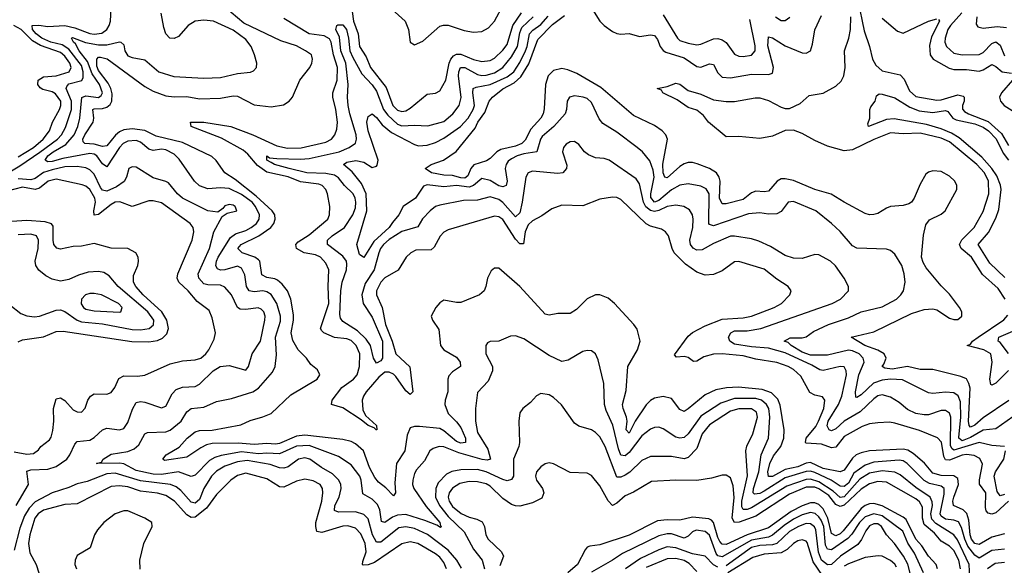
# Model space of a CAD drawing. Header units: inches. Extents: x 884549 to 1028252, y 526810 to 653624.
# Tile 739 of 1056: x 994796 to 999470, y 591106 to 593697. Entities that reach past the tile are written whole.
import ezdxf

# ---------------------------------------------------------------- set-up
doc = ezdxf.new("R2010")
doc.units = ezdxf.units.IN
doc.header["$MEASUREMENT"] = 0
doc.layers.add('A9599', color=7, linetype='Continuous')

msp = doc.modelspace()

# ---------------------------------------------------------------- linework, layer by layer
at = {"layer": 'A9599', "color": 5}
for points, elevation in [([(994707.7, 592950), (994797.6, 593002.4), (994892.5, 593067.5), (994975.6, 593130), (994994.8, 593150), (995014, 593186), (995042.1, 593270), (995042.1, 593310), (995017, 593370), (995020.3, 593379.7), (995030, 593393.2), (995090.8, 593409.2), (995097.3, 593422.7), (995097.7, 593450), (995090, 593479.5), (995030, 593556.9), (994998.5, 593578.5), (994943.9, 593590), (994902.3, 593610), (994875.1, 593630), (994857.2, 593650), (994855.8, 593670), (994888.1, 593671.9), (994930, 593665.6), (995010, 593669.8), (995058.2, 593658.2), (995130, 593631), (995150, 593628.3), (995186, 593634), (995209.4, 593650), (995221.5, 593670), (995227, 593690), (995230.8, 593750)], 2160), ([(999470, 591255.9), (999410, 591239), (999350, 591205.1), (999330, 591209.7), (999314.8, 591230), (999307.7, 591250), (999300.8, 591320.7), (999292.7, 591352.7), (999274, 591370), (999228.4, 591390), (999226.2, 591410), (999230.7, 591430), (999252.2, 591490), (999250, 591517.7), (999230.7, 591530.7), (999170, 591532.4), (999130, 591544.1), (999091.5, 591591.5), (999036.8, 591636.8), (999012.3, 591652.3), (998990, 591657.8), (998830, 591650.3), (998790, 591640.5), (998766.9, 591630), (998750, 591615.4), (998710, 591558.4), (998690, 591549.5), (998610, 591565.8), (998550, 591593.6), (998530, 591590.8), (998490, 591573.8), (998430, 591561.4), (998370, 591528.3), (998350, 591527.3), (998346.8, 591550), (998357.5, 591590), (998374.2, 591625.8), (998409.9, 591670), (998422.6, 591710), (998424.8, 591750), (998405.9, 591865.9), (998395, 591895), (998365.3, 591925.3), (998321.1, 591941.1), (998208.2, 591951.8), (998151.7, 591948.3), (998101.3, 591938.7), (998050, 591915.9), (997970, 591848.7), (997950, 591837), (997930, 591846.3), (997890, 591898.5), (997850, 591907.8), (997810, 591899.9), (997790, 591888.2), (997770, 591868.8), (997717.5, 591790), (997690, 591734.2), (997675.8, 591750), (997680.1, 591790), (997677.2, 591810), (997660.4, 591850), (997657.8, 591870), (997675.6, 591935.6), (997683.6, 592050), (997728.9, 592130), (997741.7, 592170), (997727.2, 592227.3), (997711.6, 592250), (997618.9, 592350), (997590, 592374.2), (997550, 592390.8), (997530, 592389.8), (997490, 592372.1), (997439.8, 592320.2), (997410, 592301.8), (997350, 592302.5), (997310, 592293.8), (997290, 592298.7), (997169.7, 592430), (997070, 592517.7), (997050, 592517.6), (997034.8, 592505.2), (997016.5, 592470), (997008.9, 592430), (997000.3, 592410), (996978.4, 592390), (996890, 592354.3), (996870, 592354), (996810, 592365.6), (996790, 592351.9), (996771.3, 592330), (996749.3, 592290), (996755.8, 592270), (996786.4, 592226.4), (996794.5, 592150), (996809.1, 592130), (996870, 592094.4), (996887.4, 592070), (996888.3, 592050), (996850, 592024.1), (996833.9, 592006.1), (996828.4, 591990), (996829.3, 591930), (996815.3, 591890), (996814.7, 591870), (996830, 591826.6), (996870, 591787.9), (996890, 591760.1), (996911.9, 591710), (996913.1, 591690), (996890, 591686.1), (996870, 591694.3), (996810, 591745), (996790, 591755.7), (996694, 591766), (996670, 591765.6), (996650, 591759.3), (996635.3, 591724.7), (996624, 591650), (996585.4, 591590), (996577.5, 591497.5), (996580.3, 591450), (996570, 591436.3), (996534.1, 591474.1), (996500.2, 591500.2), (996482.3, 591522.3), (996457, 591570), (996428.3, 591650), (996390, 591683.1), (996370, 591693.4), (996330, 591704), (996150, 591724.7), (996110, 591719.5), (996030, 591684.4), (996010, 591680.8), (995970, 591684.9), (995910, 591680.1), (995833.7, 591686.3), (995710, 591684.7), (995682.6, 591677.4), (995656.4, 591663.6), (995590, 591620.3), (995483.3, 591603.3), (995475.6, 591610), (995491.3, 591630), (995553.4, 591666.6), (995591.6, 591710), (995630, 591740.1), (995650, 591746.7), (995710, 591747.7), (995846.3, 591773.7), (995890, 591794.1), (995950, 591810.5), (995990, 591826.8), (996084, 591916), (996208, 591990), (996220.9, 592010), (996210, 592034.5), (996179.1, 592059), (996157, 592090), (996118, 592130), (996092.9, 592172.9), (996085.5, 592210), (996096.2, 592270), (996096, 592296), (996084, 592370), (996067.1, 592410), (996041.9, 592441.9), (996020.2, 592460.2), (996007, 592467), (995970, 592472.9), (995945.6, 592485.6), (995936, 592550), (995930, 592556.7), (995912.1, 592570), (995853, 592590), (995831.7, 592610), (995847.8, 592630), (995931.8, 592670), (995988.3, 592710), (996002.6, 592730), (996008.3, 592750), (996007.2, 592770), (995995.4, 592790), (995918.7, 592858.7), (995818.9, 592938.9), (995770.8, 592970), (995728.7, 593028.7), (995707.8, 593047.8), (995570, 593114.2), (995444.8, 593144.8), (995390, 593170.3), (995330, 593178.5), (995290, 593174), (995270, 593164.8), (995251.1, 593148.9), (995210, 593098.3), (995190, 593095.6), (995150, 593106.2), (995105.6, 593110), (995097.1, 593117.1), (995095.8, 593130), (995105.8, 593150), (995145, 593210), (995148, 593230), (995144.2, 593270), (995150, 593274.1), (995190, 593275.8), (995210, 593281.5), (995225.4, 593294.6), (995233.4, 593310), (995235.6, 593344.4), (995229.4, 593370), (995216.4, 593396.4), (995170, 593455.9), (995163.3, 593476.7), (995162.5, 593510), (995170, 593519.1), (995180.4, 593519.6), (995212, 593512), (995390, 593379.9), (995430, 593357.9), (995490, 593336.1), (995530, 593330.5), (995590, 593331.8), (995650, 593320.8), (995750, 593325.1), (995810, 593335.6), (995830, 593333.9), (995910, 593293.1), (995990, 593282.6), (996047.9, 593292.1), (996075.8, 593310), (996092, 593330), (996125.6, 593410), (996173.5, 593470), (996183.2, 593490), (996186.7, 593510), (996183.3, 593523.3), (996181, 593530), (996152.8, 593550), (996110, 593572.5), (996036.7, 593596.7), (995860.3, 593680.3), (995770, 593756.3)], 2120), ([(996370, 593771.7), (996380.4, 593690), (996402.5, 593630), (996410, 593569.4), (996440.6, 593520.6), (996462.3, 593470), (996535.5, 593375.5), (996568.3, 593290), (996590, 593268.1), (996610, 593261.6), (996630, 593264.8), (996650, 593277), (996730, 593342.9), (996770, 593347.5), (996790, 593359.2), (996819.5, 593410), (996835.6, 593490), (996842.6, 593510), (996854.9, 593525.1), (996870, 593532.9), (996890, 593532.9), (996950, 593507.8), (996990, 593499.2), (997030, 593504), (997050, 593514.1), (997090, 593552.4), (997110, 593579.9), (997136.7, 593670), (997178.8, 593730)], 2080), ([(996530, 593777.8), (996625.5, 593690), (996641.5, 593650), (996650, 593590.7), (996670, 593577.7), (996710, 593595.6), (996790, 593666.2), (996808, 593672), (996830, 593671.7), (996905.8, 593645.8), (996950, 593638.2), (996990, 593641.6), (997021.8, 593658.2), (997050, 593689.6), (997093.1, 593770)], 2120), ([(997488.6, 593788.6), (997550.5, 593690), (997570, 593668.9), (997610, 593641.9), (997630, 593631.2), (997650, 593628.1), (997690, 593632), (997738, 593618), (997790, 593624.8), (997810, 593622), (997823.6, 593603.6), (997836.6, 593570), (997851, 593551), (997863.1, 593543.1), (997950, 593516.1), (998010, 593475.1), (998030, 593472.1), (998070, 593488.1), (998090, 593484.6), (998110, 593445.2), (998130, 593424.2), (998170, 593421.2), (998270, 593438.7), (998350, 593436.3), (998370, 593443.8), (998374.4, 593470), (998346.7, 593573.3), (998350, 593615.5), (998370, 593611.3), (998430, 593573.4), (998510, 593539.1), (998530, 593538), (998549.9, 593550.1), (998559.8, 593580.2), (998570.9, 593649.1), (998602.9, 593717.1)], 2020), ([(998774.1, 593790), (998804.2, 593644.2), (998829.6, 593570), (998843.8, 593510), (998860.8, 593480.8), (998890, 593455), (998974.9, 593434.9), (998994.1, 593414), (999019.6, 593359.6), (999050, 593332.6), (999150, 593315.4), (999170, 593317.1), (999250, 593339.8), (999274.4, 593334.4), (999279.8, 593330), (999279.4, 593310), (999271.6, 593290), (999272.1, 593272.1), (999281.1, 593261.1), (999299.1, 593250), (999393.8, 593213.8), (999457.2, 593157.2), (999490, 593099.9)], 1980), ([(999470, 591182.1), (999410, 591175.6), (999350, 591139.4), (999330, 591153.7), (999296.7, 591196.7), (999282.1, 591230), (999266.2, 591286.2), (999252, 591312), (999230, 591321), (999190, 591325.1), (999170, 591339.3), (999165.1, 591350), (999184.2, 591444.2), (999183.6, 591470), (999170, 591481.1), (999115.2, 591495.2), (999090, 591508.7), (999009.5, 591589.5), (998990, 591601.7), (998970, 591606.1), (998850, 591596.1), (998810, 591582.2), (998756.4, 591543.6), (998730, 591496.9), (998710, 591480.9), (998690, 591481.7), (998647.4, 591510), (998570, 591546.5), (998550, 591552.5), (998530, 591551.7), (998430, 591522.1), (998330, 591458), (998310, 591447.6), (998284.1, 591444.1), (998278.4, 591450), (998280.1, 591470), (998305.3, 591550), (998316.1, 591630), (998351, 591710), (998356.9, 591810), (998351.9, 591850), (998341.7, 591870), (998317.8, 591890), (998290, 591898.3), (998190, 591897.7), (998124.6, 591875.4), (998030, 591814.5), (997970, 591729.9), (997950, 591713.5), (997930, 591709.1), (997910, 591713.8), (997850, 591754.5), (997830, 591761.3), (997810, 591760.5), (997790, 591751.9), (997750, 591720.5), (997690, 591641.5), (997670, 591625.6), (997650, 591628.4), (997638.5, 591658.5), (997612.1, 591772.1), (997580.6, 591840.6), (997571.7, 591870), (997568.5, 591970), (997542.2, 592082.2), (997529.8, 592109.8), (997510, 592125.1), (997490, 592126.9), (997470, 592121.1), (997400.4, 592079.6), (997370, 592074.5), (997310, 592103.1), (997190, 592181.4), (997150, 592195.6), (997126.1, 592193.9), (997070, 592171), (997030, 592169.6), (997017.6, 592162.4), (997008.7, 592150), (997009.2, 592110), (997040.2, 592050), (997040.7, 592030), (997019.3, 591980.7), (996970, 591926.6), (996959.7, 591850), (996960.5, 591790), (996970, 591736.5), (997018.2, 591658.2), (997030.4, 591609.6), (997015.4, 591604.6), (996991.4, 591608.6), (996880.2, 591640.2), (996810, 591668.1), (996786.8, 591670), (996758.8, 591661.2), (996743.6, 591650), (996718.2, 591601.8), (996680.5, 591559.5), (996670, 591541.3), (996661.8, 591510), (996661.2, 591490), (996667.2, 591470), (996725.2, 591385.2), (996791.4, 591310), (996793.3, 591293.3), (996798, 591290), (996794.2, 591285.8), (996777.1, 591297.2), (996719.6, 591319.6), (996630, 591346.7), (996590, 591343.8), (996565.6, 591334.4), (996530, 591309.9), (996513.8, 591313.8), (996505.6, 591370), (996495.4, 591395.4), (996470, 591420.9), (996425.1, 591445.1), (996417.1, 591510), (996410.3, 591530), (996370, 591583.9), (996310, 591623.2), (996170, 591674.9), (996110, 591672.5), (996030, 591635.8), (995970, 591639.1), (995930, 591636.1), (995850, 591644.2), (995752.6, 591627.4), (995722.1, 591617.9), (995696.8, 591603.2), (995630, 591534.5), (995610, 591528), (995550, 591549.3), (995470, 591536.8), (995430, 591538.4), (995350, 591556.7), (995290, 591587.4), (995270, 591590.4), (995161.2, 591590), (995184.4, 591595.6), (995192, 591610), (995230, 591633.1), (995310, 591646.8), (995340.2, 591659.8), (995362, 591678), (995389.9, 591730), (995402.6, 591737.4), (995490, 591740.3), (995510, 591747.8), (995562.7, 591790), (995590, 591835), (995609.9, 591850.1), (995670, 591857.4), (995730, 591883.6), (995801.6, 591898.4), (995902.9, 591930), (995930, 591947.6), (995996.2, 592023.8), (996009.2, 592050.8), (996014.8, 592105.2), (996010.3, 592190), (996034, 592266), (996035, 592290), (996017.3, 592350), (995990, 592392.6), (995970, 592405.4), (995950, 592409.6), (995910, 592404.9), (995886, 592410), (995873.7, 592430), (995864.8, 592484.8), (995850, 592516.5), (995830, 592526), (995770.6, 592509.4), (995750, 592508), (995734.8, 592514.8), (995727.9, 592527.9), (995730.3, 592550), (995739, 592570), (995796.4, 592663.6), (995820.4, 592679.6), (995870, 592696.4), (995895, 592710), (995920.1, 592730), (995933, 592750), (995934.8, 592770), (995916, 592810), (995899.6, 592830), (995850, 592866.7), (995790, 592895.2), (995750, 592898.5), (995690, 592894.5), (995650, 592908.8), (995626.6, 592930), (995554.1, 593034.1), (995530, 593058.8), (995490, 593079), (995470, 593082.5), (995430, 593075.2), (995410, 593081.9), (995370, 593115.4), (995350, 593123.7), (995310, 593120.9), (995288.3, 593110), (995270, 593090.8), (995210, 592998), (995190, 593013.3), (995163, 593050), (995150, 593058.2), (995130, 593062.2), (995001.6, 593038.4), (994950, 593023.6), (994930, 593021.4), (994917.1, 593030), (994929.6, 593050), (994954.6, 593070), (995014.9, 593105.1), (995054.7, 593150), (995071.9, 593190), (995081.9, 593230), (995091.9, 593328.1), (995110, 593335.3), (995170, 593327.8), (995183, 593337), (995189.9, 593350), (995176, 593390), (995140.4, 593440.4), (995118.8, 593498.9), (995078.6, 593550), (995061.9, 593581.9), (995051.9, 593590), (995042.7, 593610), (995047.7, 593612.3), (995108.6, 593588.6), (995170, 593577.9), (995210, 593577.3), (995270, 593592.1), (995277.1, 593590), (995290, 593578.4), (995295.3, 593550), (995310, 593525.8), (995330, 593517.2), (995390, 593505.9), (995457.4, 593450), (995527.6, 593427.6), (995670, 593419), (995750, 593423.3), (995830, 593441), (995891.4, 593448.6), (995905.6, 593454.4), (995919.7, 593470), (995922.2, 593490), (995911.6, 593530), (995894.7, 593570), (995870, 593603.2), (995810, 593647.1), (995717, 593690), (995670, 593695), (995630, 593689.8), (995595.5, 593670), (995550, 593617.2), (995530, 593607.6), (995509.8, 593609.8), (995490.5, 593630.5), (995480.5, 593660.5), (995468.5, 593728.5)], 2140), ([(999490.1, 591410), (999430, 591355.2), (999410, 591349.4), (999393.1, 591353.1), (999384.2, 591364.2), (999380.7, 591380.7), (999382, 591450), (999352.1, 591492.1), (999351.7, 591511.7), (999366.4, 591586.4), (999353.1, 591613.1), (999327.2, 591627.2), (999290, 591632.6), (999269.3, 591629.3), (999210, 591606.1), (999190, 591606.2), (999182.1, 591622.1), (999171.4, 591691.4), (999152.1, 591712.1), (999066.9, 591746.9), (998950, 591781.1), (998925.6, 591785.6), (998870, 591783.3), (998830, 591777.2), (998795.3, 591764.7), (998710, 591717), (998670, 591667.1), (998650, 591663.7), (998601.7, 591681.7), (998530, 591685.8), (998526.5, 591690), (998529.3, 591710), (998574.6, 591765.4), (998588.2, 591790), (998613.8, 591850), (998618.1, 591890), (998606.5, 591906.5), (998570, 591914.5), (998546.1, 591926.1), (998503.8, 592003.8), (998470, 592036.3), (998444.6, 592050), (998390, 592068.8), (998290, 592085.4), (998230, 592100.9), (998130, 592110.6), (998090, 592108.9), (998043.8, 592096.2), (998010, 592075.2), (997994, 592074), (997970, 592093), (997950, 592097.6), (997913.9, 592093.9), (997904.8, 592104.8), (997970, 592194.2), (997990, 592210.9), (998050, 592243.5), (998130, 592275.5), (998230, 592281.9), (998270, 592289.3), (998377.6, 592330), (998412.7, 592350), (998452.2, 592390), (998457.4, 592410), (998443.5, 592430), (998390, 592464.8), (998330, 592512.2), (998210, 592549.1), (998190, 592546.5), (998130, 592503.8), (998090, 592486.8), (998050, 592483.7), (998010, 592498.3), (997956.7, 592536.7), (997903.4, 592590), (997892.9, 592610), (997876.2, 592670), (997862.2, 592690), (997842.3, 592702.3), (997790, 592717.2), (997770, 592727.5), (997650, 592842.6), (997630, 592852.1), (997610, 592854.6), (997550, 592844.7), (997470, 592813.2), (997370, 592816), (997321.5, 592798.5), (997274.3, 592765.7), (997230, 592742.1), (997210, 592722.5), (997195.9, 592690), (997187.3, 592632.7), (997170, 592632.2), (997150, 592654.2), (997090, 592748.6), (997070, 592761.6), (997050, 592764.4), (996830, 592699.9), (996810, 592687.6), (996791.6, 592668.4), (996763.1, 592616.9), (996750, 592603.8), (996677.5, 592602.5), (996652.6, 592590), (996630.2, 592570), (996593.2, 592506.9), (996530, 592470.9), (996510.8, 592450), (996490.1, 592410), (996490.1, 592390), (996517.1, 592330), (996533.3, 592250), (996564.7, 592170), (996581.5, 592110), (996648.1, 592048.1), (996662.9, 591930), (996650, 591916.7), (996630, 591934.4), (996581.9, 592001.9), (996570, 592013.5), (996550, 592023.3), (996530, 592022.5), (996501.1, 591998.9), (996441.4, 591930), (996428.2, 591910), (996422, 591890), (996425, 591845), (996438.1, 591818.1), (996490.6, 591770), (996491.5, 591750), (996488.4, 591750), (996479.5, 591759.5), (996450, 591769.2), (996417.1, 591797.1), (996330, 591853.6), (996276.8, 591870), (996279.6, 591890), (996325.2, 591950), (996381.2, 591990), (996398.8, 592010), (996409.7, 592050), (996411, 592110), (996394.1, 592150), (996370, 592173), (996350, 592180.8), (996290, 592187.8), (996239.5, 592210), (996230, 592219.9), (996224.8, 592230), (996263.8, 592350), (996260.1, 592430), (996264.5, 592510), (996250, 592541.7), (996224.1, 592570), (996199.8, 592579.8), (996146.8, 592590), (996110.9, 592610.9), (996107.9, 592630), (996118.3, 592641.7), (996170, 592676), (996259.1, 592750), (996267, 592770), (996268.9, 592810), (996257.8, 592870), (996249.2, 592890), (996231.4, 592910), (996216, 592916), (996130, 592927.6), (996070, 592951.1), (995970, 592972.9), (995924.8, 593004.8), (995878.9, 593058.9), (995857.3, 593077.3), (995754.9, 593134.9), (995609.9, 593190), (995606.9, 593210), (995670, 593210), (995798, 593190), (995903.3, 593150), (996017.5, 593097.5), (996067.7, 593087.7), (996131.7, 593088.3), (996250, 593115.5), (996276.8, 593130), (996292.9, 593150), (996302.1, 593177.9), (996304.9, 593210), (996297.5, 593270), (996282, 593330), (996282.2, 593350), (996304.1, 593410), (996305.1, 593470), (996285.6, 593530), (996274.5, 593590), (996266.3, 593606.3), (996241.2, 593621.2), (996170, 593630.6), (996050, 593702.6)], 2080), ([(999470, 591669.6), (999410, 591675.7), (999350, 591688.7), (999230, 591653), (999220.6, 591660.6), (999214.3, 591674.3), (999216.4, 591810), (999209, 591829), (999190, 591841.2), (999170, 591841.2), (999110, 591821.1), (999090, 591820.1), (999050, 591827.4), (999010, 591845.9), (998970, 591879.2), (998930, 591904.7), (998890, 591916.3), (998870, 591910.5), (998850, 591897.3), (998785.4, 591834.6), (998709.6, 591790.4), (998670, 591753.5), (998650, 591744.6), (998639, 591750), (998628.3, 591768.3), (998633.4, 591790), (998683.3, 591870), (998698.4, 591910), (998720.1, 592010), (998719.6, 592030), (998710, 592048.7), (998690, 592050.9), (998610, 592030.9), (998593.8, 592033.8), (998556.5, 592056.5), (998430, 592115.5), (998350, 592137.2), (998270, 592143.6), (998190, 592156.8), (998167.8, 592170), (998160.4, 592190), (998171.7, 592210), (998190, 592220.1), (998250, 592219), (998314.2, 592230), (998652.8, 592350), (998691.9, 592370), (998729.7, 592410), (998729.8, 592430), (998709.8, 592470), (998668.3, 592528.3), (998645.6, 592550), (998590, 592579.8), (998570, 592582.2), (998510, 592562.5), (998470, 592564.6), (998430, 592577.7), (998359.6, 592619.6), (998305.4, 592645.4), (998270, 592656.9), (998190, 592669.9), (998170, 592669.9), (998090, 592634.4), (998035.6, 592604.4), (998010, 592602.1), (997992.5, 592612.5), (997981, 592630), (997977.7, 592650), (997990.8, 592710.8), (997993.2, 592750), (997989.2, 592770), (997974.9, 592794.9), (997949.3, 592809.3), (997910, 592816.6), (997870, 592809.9), (997829.5, 592790.5), (997810, 592786.9), (997790, 592790.7), (997768.9, 592808.9), (997757.6, 592830), (997737.8, 592917.8), (997722.1, 592942.1), (997595.1, 593030), (997570, 593037.8), (997530, 593041.3), (997495.6, 593055.6), (997477.1, 593070), (997450, 593105.1), (997430, 593119), (997410, 593117.8), (997390, 593105.3), (997378, 593090), (997372.6, 593070), (997393.3, 593006.7), (997392.6, 592990), (997374, 592970), (997350, 592967.1), (997230, 592977.4), (997209.1, 592970), (997199.4, 592950), (997181.9, 592830), (997170, 592779.8), (997150, 592760.5), (997090, 592828.9), (997070, 592843), (997030, 592855.6), (996970, 592839.7), (996902.2, 592837.8), (996790, 592816.4), (996770, 592809.9), (996744.2, 592790), (996708.5, 592751.5), (996685.9, 592714.1), (996610, 592691), (996550, 592653), (996523.9, 592630), (996508.9, 592610), (996500.9, 592590), (996479.3, 592510), (996436.1, 592443.9), (996421, 592390), (996426.9, 592350), (996470, 592284.5), (996518.1, 592170), (996518.1, 592090), (996510, 592077), (996490, 592066), (996476.1, 592090), (996460.9, 592150), (996440.7, 592180.7), (996399.4, 592219.4), (996330, 592264.1), (996319.9, 592279.9), (996316.4, 592296.4), (996320.6, 592410), (996326.7, 592450), (996347.3, 592510), (996350, 592535.6), (996346.9, 592550), (996330, 592574.5), (996256.8, 592630), (996258.2, 592650), (996279.4, 592670), (996337.7, 592710), (996377.4, 592770), (996390, 592804.2), (996391.5, 592830), (996388.9, 592850), (996379.9, 592870), (996338.9, 592910), (996310, 592945.8), (996290, 592959), (996250, 592967.4), (996159.7, 592970), (996075.6, 592990), (996005.4, 593010), (995990, 593018.3), (995969.9, 593030), (995969.7, 593050), (995981.6, 593041.6), (996017.7, 593037.7), (996130, 593034.6), (996170, 593038.2), (996312.9, 593070), (996360.7, 593090), (996389.6, 593110.4), (996395.8, 593130), (996394.3, 593150), (996362.7, 593250), (996355.1, 593290), (996351.7, 593330), (996356, 593390), (996344, 593490), (996320.6, 593550), (996314.1, 593614.1), (996297.3, 593650), (996301.2, 593670), (996307.1, 593672.9), (996330, 593672.6), (996346.9, 593650), (996357.2, 593610), (996364.1, 593550), (996377.7, 593517.7), (996420.7, 593440.7), (996470, 593387.3), (996490, 593358.4), (996523.4, 593270), (996543.5, 593243.5), (996590, 593201.1), (996610, 593193.1), (996670, 593196.6), (996733.2, 593193.2), (996810, 593214.2), (996851.7, 593250), (996882.1, 593290), (996892.2, 593327.8), (996879.5, 593430), (996880.8, 593450), (996889.5, 593470.5), (996910, 593470.7), (996970, 593436.3), (996990, 593432.7), (997010, 593433.9), (997050, 593445.5), (997090, 593469.4), (997130, 593520.8), (997158.5, 593570), (997170, 593634.7), (997180, 593660), (997234.1, 593710)], 2060), ([(999510, 591811.6), (999430, 591754.8), (999370, 591747.2), (999310, 591712.6), (999270, 591697.1), (999253.7, 591710), (999253.3, 591713.2), (999263.7, 591810), (999262.2, 591882.2), (999251.4, 591911.5), (999230, 591925.3), (999190, 591929), (999130, 591921.8), (999110, 591925.5), (998986.8, 591986.8), (998929.6, 591989.6), (998890, 591984.8), (998849.6, 591970.5), (998790, 591916.4), (998770, 591902.4), (998764.7, 591904.7), (998763.3, 591930), (998779.4, 592010), (998804, 592070), (998800.6, 592090), (998781.5, 592110), (998750, 592125.3), (998730, 592127.5), (998630, 592104.7), (998550, 592104.5), (998510, 592118.1), (998458.7, 592150), (998444, 592164), (998425.6, 592170), (998452.9, 592187.1), (998510, 592186.7), (998529.3, 592190.7), (998564.1, 592215.9), (998635.6, 592250), (998730, 592281), (998790.5, 592309.5), (998890, 592334), (998958.5, 592370), (998979, 592390), (998990.7, 592410), (998999.5, 592450), (998995, 592490), (998982.8, 592530), (998950, 592583.5), (998930, 592601), (998910, 592607.6), (998770, 592611.6), (998750, 592622.9), (998690.9, 592690.9), (998649.9, 592729.9), (998575.1, 592790), (998470, 592834.5), (998444.4, 592830), (998410, 592786), (998390, 592774.7), (998350, 592774), (998310, 592780.4), (998255.3, 592775.3), (998090, 592718.3), (998070, 592724), (998067.1, 592730), (998068.9, 592870), (998054, 592894), (998030, 592906.7), (997970, 592916.9), (997930, 592911.1), (997890, 592888.9), (997830, 592838.8), (997810, 592831.4), (997792.8, 592852.8), (997792, 592870), (997807.3, 592950), (997803.3, 592983.3), (997787.4, 593027.4), (997751.8, 593070), (997727.7, 593090), (997630, 593162.3), (997564.4, 593204.4), (997546.9, 593226.9), (997510, 593304.2), (997490, 593322.3), (997471.6, 593330), (997430, 593335.7), (997406.7, 593330), (997394.9, 593310), (997392.4, 593270), (997386.2, 593250), (997331.4, 593190), (997276.9, 593143.1), (997267.8, 593130), (997250.7, 593069.3), (997190, 593059.8), (997158.4, 593050), (997130, 593036.9), (997115.3, 593024.7), (997106, 593010), (997101.4, 592990), (997110.9, 592930), (997105, 592910), (997090, 592903.5), (997071.2, 592908.8), (997030, 592933.2), (996990, 592942.5), (996950.9, 592909.1), (996930, 592902), (996869.6, 592910.4), (996810, 592903.5), (996730, 592912.9), (996712.7, 592907.3), (996674.8, 592850), (996617, 592810), (996596.6, 592770), (996565.3, 592734.7), (996550.1, 592710), (996476.7, 592643.3), (996430, 592567.1), (996410, 592582.6), (996397.4, 592630), (996444.2, 592790), (996440.4, 592870), (996418.6, 592918.6), (996374.3, 592974.3), (996333.5, 593010), (996350, 593020.2), (996392.1, 593027.9), (996430, 593019.9), (996470, 592995.2), (996490, 593000.8), (996493.9, 593006.1), (996497.4, 593030), (996451, 593169), (996443.9, 593210), (996450, 593237.8), (996469.9, 593250.1), (996490, 593233.5), (996517.4, 593197.4), (996561, 593161), (996670, 593103.7), (996690, 593098.8), (996730, 593101.6), (996770, 593113.9), (996810, 593133.9), (996889.5, 593190), (996924.4, 593230), (996949.6, 593270), (996954.5, 593290), (996947.2, 593350), (996949.3, 593370.7), (996962.6, 593377.4), (997030, 593389.6), (997110, 593425.1), (997141.3, 593450), (997170, 593494.3), (997197.9, 593550), (997205.4, 593570), (997215.5, 593630), (997232.1, 593647.9), (997270, 593673.7), (997305.4, 593714.6)], 2040), ([(999491.6, 591888.4), (999370, 591806.9), (999330, 591771.5), (999310, 591762.4), (999303.8, 591770), (999300.5, 591790), (999307, 591947), (999301.9, 591970), (999290, 591991.2), (999263.3, 592003.3), (999130, 592036.4), (999070, 592035.4), (999010, 592050.7), (998937.3, 592037.3), (998902.3, 592042.3), (998889.8, 592050), (998898.7, 592061.3), (998908.4, 592090), (998898.8, 592110), (998870, 592127.9), (998808.6, 592150), (998742.7, 592190), (998850, 592215.5), (999030, 592302.3), (999090, 592320.1), (999130, 592323.4), (999150, 592318.9), (999210, 592279.8), (999230, 592272.6), (999250, 592274), (999268.7, 592290), (999268, 592310), (999257.8, 592330), (999210, 592393.3), (999170, 592433.3), (999098.7, 592518.7), (999084.2, 592544.2), (999076.7, 592570), (999085.8, 592674.2), (999097, 592723), (999114, 592746), (999170, 592772.9), (999189.1, 592790), (999244.3, 592890), (999244.2, 592910), (999234.3, 592930), (999210, 592954), (999170, 592975.6), (999130, 592979.8), (999110, 592973.5), (999097, 592963), (999070, 592916.2), (999042.4, 592850), (999028.6, 592831.4), (999016.6, 592823.4), (998990, 592814.8), (998930, 592809.9), (998910, 592802.4), (998870, 592777.3), (998850, 592771.5), (998830, 592771), (998810, 592776.7), (998709.8, 592830), (998648.6, 592868.6), (998570, 592891.4), (998470, 592933.9), (998430, 592942.1), (998410, 592940.7), (998391.2, 592930), (998350, 592883.4), (998330, 592879.1), (998290, 592882.4), (998270, 592874.9), (998230, 592842.8), (998150, 592823), (998130, 592822.6), (998117.7, 592850), (998121.7, 592930), (998116.5, 592950), (998103.8, 592970), (998070.8, 592990), (998012.1, 593012.1), (997990, 593018.9), (997970, 593019.2), (997950, 593013.3), (997930, 593000.1), (997870, 592945.6), (997858.3, 592950), (997850.3, 592970.3), (997849.3, 593010.7), (997870.8, 593130), (997863, 593150), (997846, 593170), (997810, 593195.4), (997710, 593241.6), (997555.2, 593375.2), (997441.3, 593441.3), (997398.8, 593458.8), (997370, 593465.1), (997330, 593455.4), (997304.2, 593430), (997291.4, 593390), (997286.3, 593273.7), (997281, 593250), (997270.5, 593229.5), (997223.3, 593176.7), (997195.2, 593124.8), (997179.5, 593110), (997150, 593096.9), (997079.5, 593080.5), (997061.4, 593070), (997030, 593038.2), (997012.9, 593027.1), (996951.9, 593008.1), (996937.3, 592990), (996924, 592956), (996910, 592944.3), (996890, 592945.5), (996850, 592957.8), (996810, 592958.3), (996750.5, 592969.5), (996720.9, 592990), (996749.6, 593010), (996808.3, 593030), (996868.6, 593071.4), (996957.9, 593182.1), (996971.3, 593210), (997003.9, 593256.1), (997025.4, 593310), (997039.9, 593330), (997090, 593368.1), (997143.4, 593396.6), (997174.9, 593425.1), (997212.4, 593487.6), (997256.4, 593603.6), (997325.7, 593674.3), (997382.5, 593717.5)], 2020), ([(999474.2, 592370), (999440.3, 592420.3), (999366.8, 592486.8), (999313.6, 592570), (999264.4, 592610), (999257.3, 592630), (999267.8, 592652.2), (999326, 592710), (999370, 592786.1), (999395.7, 592870), (999394.8, 592930), (999375.2, 592970), (999339.9, 593010), (999210, 593117.2), (999170, 593134.3), (999070, 593158.5), (998990, 593155.7), (998930, 593159.4), (998850, 593128.9), (998750, 593078.6), (998710, 593073.8), (998630, 593096.6), (998570, 593123.6), (998510, 593157.3), (998470, 593172.9), (998429.8, 593170.2), (998370, 593143.8), (998310, 593132.5), (998210, 593142.7), (998150, 593141), (998065.6, 593210), (998041.4, 593241.5), (998010, 593267), (997970, 593280.4), (997916.9, 593316.9), (997848.3, 593350), (997842, 593362), (997822, 593370), (997870, 593380.2), (997910, 593395.2), (997930, 593391.3), (997970, 593360.4), (998030, 593343.9), (998090, 593317.4), (998149.1, 593309.1), (998190, 593308.7), (998286.9, 593326.9), (998310, 593326.3), (998350, 593312.8), (998410, 593282.3), (998430, 593275.9), (998450, 593275.6), (998501, 593299), (998543.3, 593336.7), (998610, 593348.3), (998670, 593381.9), (998695.3, 593404.7), (998708.7, 593431.3), (998714.3, 593470), (998712, 593550), (998732.3, 593610), (998740.4, 593650), (998740.6, 593710)], 1980), ([(997850, 593720.2), (997918, 593610), (997930, 593599), (997970, 593585), (998010, 593578.5), (998030, 593580.5), (998090, 593606.3), (998110, 593608.6), (998130, 593602.2), (998149.1, 593589.1), (998190, 593533.8), (998210, 593523.5), (998230, 593521.7), (998270, 593529.4), (998287, 593550), (998287.6, 593572.4), (998262.2, 593697.8)], 2040), ([(998384.2, 593710), (998410, 593692.9), (998430, 593692.6), (998451.1, 593708.9)], 2040), ([(998890, 593705.2), (998963.5, 593643.5), (998990, 593633.8), (999110.7, 593690), (999150, 593701)], 2020), ([(999158, 593698), (999162.5, 593690), (999124.6, 593615.4), (999115.2, 593575.2), (999118.4, 593530), (999132.4, 593510), (999207.4, 593467.4), (999230, 593461.2), (999290, 593461.2), (999350, 593452), (999370, 593459), (999410, 593484.1), (999430, 593475.3), (999459.8, 593450), (999503.3, 593443.3)], 2020), ([(999268.5, 593730), (999215.2, 593670), (999202.4, 593650), (999188.5, 593610), (999188.3, 593590), (999196, 593570), (999230, 593538.5), (999269.7, 593529.7), (999350, 593532.3), (999370, 593541.7), (999410, 593584.2), (999430, 593591.6), (999450, 593576.8), (999470, 593525.8)], 2040), ([(999340.1, 593710), (999336.3, 593676.3), (999343.6, 593663.6), (999370, 593656.3), (999435.9, 593664.1), (999479.9, 593659.9)], 2060), ([(994790, 593046.4), (994861.6, 593090), (994907.9, 593130), (994937.9, 593170), (994953, 593210), (994985.1, 593270), (994991.5, 593290), (994991.1, 593310), (994965.8, 593345.8), (994950, 593355), (994905.7, 593365.7), (994893.6, 593373.6), (994882.9, 593390), (994884.7, 593410), (994910, 593425.1), (994970, 593430.6), (995030.8, 593449.2), (995041.6, 593470), (995034.4, 593490), (995010, 593523.2), (994990, 593541.1), (994895.2, 593575.2), (994857.2, 593597.2), (994804, 593650), (994769.1, 593670)], 2180), ([(999509.3, 593410), (999456.8, 593350), (999447.5, 593330), (999451.4, 593310), (999469.5, 593290), (999531.7, 593250)], 2020), ([(999472.3, 592472.3), (999401.2, 592541.2), (999346.5, 592630), (999394.2, 592685.8), (999430, 592755.2), (999444, 592796), (999454.9, 592890), (999451.9, 592911.9), (999435, 592955), (999411, 592991), (999363.6, 593043.6), (999256.1, 593136.1), (999218.6, 593158.6), (999170, 593179.6), (999100.2, 593200.2), (998946.9, 593226.9), (998910, 593222.6), (998826, 593190), (998822, 593202), (998831.8, 593230), (998832, 593270), (998836.6, 593283.4), (998856.2, 593310), (998863.9, 593336.1), (998875.1, 593344.9), (998890, 593343.6), (998950, 593325.8), (999021.4, 593281.4), (999065.1, 593265.1), (999130, 593256.7), (999190, 593266.6), (999201.4, 593261.4), (999226.1, 593230), (999241.9, 593221.9), (999330, 593202.5), (999370, 593187.5), (999394.2, 593170), (999431.5, 593131.5), (999463.8, 593063.8), (999490, 593030.7)], 1960), ([(994779.1, 591390), (994838.2, 591490), (994830, 591552.9), (994850, 591560.2), (994930, 591562.9), (994970, 591575.2), (995020.1, 591610), (995035, 591630), (995058.2, 591681.9), (995070, 591693.4), (995130, 591700.8), (995150, 591712.3), (995190, 591748.8), (995210, 591756.6), (995270, 591749.4), (995290, 591755.6), (995310, 591784), (995331.7, 591848.3), (995350, 591878.9), (995370, 591884.5), (995390, 591880.7), (995470, 591853.2), (995490, 591861.5), (995520.1, 591919.9), (995538.6, 591941.4), (995570, 591952.4), (995630, 591955.3), (995650, 591965.5), (995714.2, 592030), (995748.5, 592050), (995790, 592055.3), (995870, 592032.7), (995883.1, 592050), (995899.6, 592110), (995939.2, 592170), (995960.4, 592270), (995961.7, 592290), (995954.9, 592310), (995942.6, 592322.6), (995929.1, 592329.1), (995870, 592320.2), (995842.8, 592322.8), (995830, 592330.8), (995802.3, 592390), (995770, 592427.1), (995750, 592436.2), (995690, 592437.3), (995670, 592443.3), (995646, 592470), (995643.9, 592490), (995697.3, 592610), (995717.6, 592690), (995756.8, 592763.2), (995781.4, 592778.6), (995826.6, 592790), (995819.7, 592810), (995810, 592816.2), (995790, 592820.3), (995770, 592812.9), (995760.3, 592799.8), (995736.7, 592783.3), (995690, 592789.9), (995570, 592849.5), (995544.8, 592870), (995502, 592922), (995489.5, 592929.5), (995430, 592945.9), (995350, 592997), (995330, 592998.8), (995314, 592990), (995303.7, 592950), (995291.8, 592928.2), (995256, 592904), (995210, 592883), (995190, 592888.4), (995180.1, 592900.1), (995150, 592963), (995130, 592984.3), (995110, 592993.5), (995070, 593000.3), (995010, 592997.9), (994950, 592984.7), (994908.8, 592971.2), (994870, 592942.3), (994850, 592936.4), (994790, 592940.8)], 2160), ([(994770, 591644.2), (994830, 591633.6), (994862.4, 591637.6), (994886.2, 591653.8), (994897.2, 591670), (994938, 591702), (994945.8, 591714.2), (994954.1, 591745.9), (994958.4, 591790), (994956.3, 591850), (994970, 591896.3), (994990, 591901.6), (995010, 591888.9), (995050, 591844.2), (995070, 591834.7), (995090, 591834), (995107.6, 591852.4), (995120.2, 591890), (995132.6, 591910), (995150, 591920.6), (995210, 591919.3), (995230, 591926.2), (995248.8, 591951.2), (995267.3, 591992.7), (995290, 592006.3), (995355.1, 592004.9), (995390, 592009.4), (995510, 592063.6), (995570, 592077.2), (995630, 592081.7), (995656.2, 592090), (995680.2, 592110), (995693.7, 592130), (995719.4, 592180.6), (995726.5, 592210), (995710, 592280.9), (995696.4, 592316.4), (995638.9, 592358.9), (995595.6, 592410), (995551.3, 592450), (995543.4, 592470), (995546.7, 592490), (995615.2, 592650), (995623.2, 592690), (995620.2, 592710), (995606, 592730), (995470, 592827.2), (995430, 592837.6), (995410, 592836.9), (995330, 592809.9), (995271.6, 592831.6), (995250, 592830.3), (995230, 592819.4), (995170, 592771.7), (995150, 592769.5), (995147.7, 592790), (995155.9, 592830), (995153.4, 592850), (995130, 592890.3), (995110, 592907), (995093.1, 592913.1), (994970, 592939.9), (994930.9, 592930), (994890, 592897.6), (994870, 592890.4), (994810, 592901.9), (994737.1, 592882.9)], 2180), ([(994790, 592166.8), (994810, 592176.6), (994908.8, 592191.2), (994970, 592215.8), (995002.6, 592217.4), (995329.5, 592169.5), (995410, 592167.4), (995450, 592174.4), (995474.8, 592185.2), (995494.9, 592205.1), (995502.7, 592230), (995495.4, 592270), (995471.5, 592310), (995383.3, 592390), (995347.6, 592430), (995336.4, 592450), (995337.1, 592482.9), (995357.2, 592530), (995361.1, 592550), (995359.1, 592570), (995347.3, 592590), (995310, 592609.9), (995230, 592612.3), (995150, 592633.7), (995090, 592621.7), (995050, 592620.4), (994990, 592607), (994972.1, 592612.1), (994959.3, 592630), (994954.7, 592650), (994956.1, 592716.1), (994947.3, 592727.3), (994917.3, 592737.3), (994830, 592742.8), (994710, 592735)], 2220), ([(994750, 592342.7), (994802.5, 592302.5), (994830.1, 592290.1), (994866.3, 592286.3), (994890, 592289.2), (994970, 592317.8), (994990, 592318.8), (995010, 592311.3), (995069.5, 592270), (995090, 592262.3), (995190, 592252.8), (995330, 592226.1), (995370, 592224.6), (995410.7, 592230), (995432.3, 592247.7), (995433.3, 592270), (995404.3, 592310), (995264.1, 592430), (995221.2, 592481.2), (995196.3, 592496.3), (995170, 592501.9), (995122, 592498), (995075.4, 592484.6), (995030, 592463.7), (994990, 592455), (994950, 592464.4), (994920.9, 592480.9), (994888, 592508), (994873.5, 592530), (994870.6, 592550), (994883.7, 592610), (994886.1, 592650), (994876.3, 592670), (994850, 592678.9), (994790, 592675.2)], 2240), ([(999489.4, 592030.6), (999430, 591970.3), (999410, 591961.8), (999405.4, 591965.4), (999401.6, 591990), (999411.6, 592070), (999405.5, 592110), (999372.7, 592130), (999293.6, 592150), (999310, 592155.9), (999318.6, 592170), (999345.4, 592190), (999468.2, 592271.8), (999486.5, 592293.5)], 1980), ([(999490, 592112), (999450, 592163.9), (999440.4, 592170), (999443.5, 592190), (999510, 592218.6)], 1960), ([(999306.3, 591046.3), (999302.8, 591110), (999246.9, 591226.9), (999230, 591250.3), (999144.1, 591304.1), (999125.2, 591325.2), (999121.4, 591350), (999129, 591390), (999128, 591408), (999117.5, 591430), (999050, 591475.6), (998975.2, 591535.2), (998950, 591548.7), (998890, 591554.1), (998830, 591544), (998784.8, 591515.2), (998710, 591431.9), (998690, 591427.9), (998657.9, 591457.9), (998590, 591502.7), (998550, 591515.2), (998530, 591514.3), (998438.1, 591481.9), (998270, 591378.7), (998250, 591370.3), (998230, 591370.6), (998224.5, 591384.5), (998224, 591410), (998251.7, 591531.7), (998243.3, 591650), (998248, 591672), (998276.9, 591730), (998298.7, 591810), (998294, 591834), (998270, 591849.9), (998210, 591849.3), (998170, 591837.9), (998070, 591772.8), (998036.5, 591730), (998010, 591660.7), (997970, 591618.6), (997950, 591611.2), (997890, 591623.4), (997790, 591622.4), (997750, 591603.6), (997691.9, 591548.1), (997670, 591533.4), (997650, 591524.9), (997630, 591524.7), (997575.7, 591670), (997550, 591715.9), (997530, 591736.9), (997510, 591749.2), (997450, 591766.6), (997430, 591781.5), (997367.7, 591867.7), (997330, 591902.7), (997310, 591915.1), (997270, 591922.6), (997249.3, 591910.7), (997220.9, 591879.1), (997184.4, 591850), (997170.3, 591830), (997165.3, 591790), (997169.2, 591690), (997165.4, 591670), (997140.9, 591610), (997140.6, 591530), (997130, 591513), (997110, 591507.7), (997090, 591513), (997010, 591550.7), (996970, 591560.8), (996890, 591559.7), (996848.1, 591551.9), (996821.7, 591538.3), (996782.9, 591497.1), (996770.9, 591470), (996770.7, 591430), (996788.6, 591390), (996830, 591337.2), (996905.7, 591265.7), (996950, 591182.9), (996990.9, 591130), (997002.5, 591090)], 2160), ([(999470, 591442), (999450, 591436.2), (999436.1, 591456.1), (999422, 591530), (999428.7, 591550), (999466.9, 591610), (999475.3, 591650)], 2060), ([(996892.8, 591092.8), (996871.7, 591130), (996830, 591178.3), (996732.7, 591252.7), (996670, 591280.1), (996630, 591289), (996596.5, 591283.5), (996510, 591216.7), (996490, 591216.1), (996470.5, 591250.5), (996450, 591326.4), (996430, 591348.1), (996390, 591360.1), (996310, 591358.1), (996290, 591366), (996291.9, 591390), (996312.1, 591430), (996322.9, 591470), (996320.7, 591490), (996311.6, 591510), (996281.2, 591541.2), (996228.5, 591570), (996172.9, 591610), (996150, 591616.5), (996120.2, 591610), (996070, 591573.6), (996050, 591567), (996030, 591569), (995984.6, 591584.6), (995876.5, 591603.5), (995830, 591596.9), (995770, 591576.6), (995730, 591552.4), (995706.5, 591530), (995670.1, 591470), (995650, 591417.9), (995630, 591401.3), (995610, 591405.2), (995561.3, 591461.3), (995538.6, 591478.6), (995512.9, 591490), (995370, 591507.1), (995250, 591543.7), (995210, 591540.2), (995116.2, 591503.8), (995070, 591493.7), (995030, 591475.6), (994950, 591451), (994870, 591406.9), (994842.1, 591377.9), (994819.5, 591340.5), (994797.8, 591282.2), (994770, 591177.8)], 2160), ([(999261.7, 591090), (999254, 591130), (999230, 591175.8), (999210, 591197.6), (999170, 591220.9), (999138.6, 591258.6), (999090, 591300.5), (999081.8, 591330), (999081.5, 591381.5), (999067.3, 591407.3), (999050, 591421.2), (998910, 591501.2), (998870, 591504.3), (998830, 591493.5), (998790, 591466.9), (998710, 591392.4), (998690, 591384.9), (998670, 591394.2), (998636.9, 591436.9), (998590, 591469.1), (998570, 591476.7), (998530, 591476.9), (998450, 591443.2), (998290, 591338.8), (998210.7, 591310.7), (998190, 591309.7), (998177.9, 591330), (998187.6, 591427.6), (998183.6, 591483.6), (998170, 591521), (998150, 591534.5), (998130, 591534.2), (998080, 591520), (998010.5, 591509.5), (997910, 591510.4), (997795.5, 591504.5), (997710, 591453.4), (997670, 591436.7), (997630, 591401.1), (997610, 591390.7), (997590, 591412.2), (997550, 591483.1), (997510, 591532.6), (997490, 591543.1), (997410, 591546.6), (997330, 591588.5), (997310, 591592.6), (997290, 591587.4), (997270, 591574.2), (997248.7, 591550), (997244.8, 591530), (997249.5, 591510), (997278, 591470), (997284.1, 591450), (997275, 591425), (997230, 591402), (997170, 591387.3), (997150, 591387.9), (997130, 591394.7), (997090, 591423.2), (997030, 591482.3), (997010, 591492.5), (996970, 591502.1), (996930, 591503.5), (996885, 591495), (996850, 591472.5), (996834.5, 591450), (996829.8, 591430), (996834.4, 591410), (996850, 591385.1), (996891.7, 591351.7), (996930, 591335), (996965.9, 591325.9), (996992.2, 591312.2), (997002.6, 591290), (997008.9, 591250), (997019.8, 591230), (997083.7, 591170), (997092.2, 591150), (997075.9, 591104.1)], 2180), ([(996822, 591090), (996810, 591119.9), (996790, 591145.3), (996770, 591160.9), (996685.7, 591210), (996650, 591216.9), (996610, 591208.3), (996479.9, 591120.1), (996450, 591108.4), (996427.4, 591107.4), (996422.9, 591110), (996424.7, 591124.7), (996440.7, 591170), (996436, 591210), (996415.8, 591255.8), (996390, 591282.7), (996353.5, 591293.5), (996330, 591292.6), (996230, 591261.8), (996206.5, 591266.5), (996201.3, 591290), (996202.6, 591310), (996230.6, 591410), (996235.8, 591450), (996234, 591470), (996223, 591490), (996190, 591507.2), (996150, 591514.9), (996110, 591505.1), (996050, 591477), (996030, 591479.4), (995970, 591516), (995870, 591543.9), (995830, 591532.7), (995798.1, 591510), (995730, 591443), (995682.6, 591377.4), (995630, 591335), (995610, 591332.8), (995590, 591346), (995531.2, 591411.2), (995490, 591437.1), (995450, 591449.3), (995370, 591458.9), (995310, 591478.8), (995270, 591484), (995230, 591479.5), (995070, 591398.4), (995010, 591394.3), (994910, 591367.6), (994884.6, 591350), (994868.8, 591330), (994845.2, 591250), (994839, 591210), (994844.7, 591164.7), (994874.7, 591110), (994887.6, 591070)], 2180), ([(995368.2, 591088.2), (995367.3, 591130), (995385.2, 591210), (995426, 591290), (995424.2, 591310), (995391.2, 591330), (995310, 591364.8), (995290, 591365.5), (995248.9, 591351.1), (995195.9, 591310), (995165.2, 591274.8), (995152, 591250), (995131.6, 591188.4), (995070, 591151.9), (995059.1, 591130), (995058.6, 591110), (995066, 591090)], 2220), ([(999152.2, 591090), (999146.8, 591110), (999110, 591149.4), (999078.7, 591198.8), (999049.2, 591230), (999003.4, 591323.4), (998990, 591335.2), (998890, 591388.2), (998850, 591399.3), (998830, 591398.1), (998810, 591390.6), (998790, 591375.1), (998705.4, 591270), (998690, 591255), (998670, 591245.3), (998650, 591256.4), (998632.2, 591330), (998610, 591375), (998590, 591394.8), (998570, 591402.4), (998550, 591402.1), (998510, 591388.5), (998458.9, 591361.1), (998350, 591284.1), (998250, 591250), (998150, 591205.2), (998130, 591207.1), (998119.3, 591219.3), (998110, 591237.7), (998090, 591309.9), (998079.8, 591319.8), (998067, 591327), (997990, 591334.8), (997930, 591320.3), (997870, 591322.3), (997823, 591317), (997690, 591248.9), (997550, 591203), (997502.3, 591197.7), (997490, 591191.7), (997481, 591179), (997443.8, 591110), (997397.9, 591070)], 2220), ([(999085.5, 591070), (999043.9, 591163.9), (999011.3, 591211.3), (998987.5, 591267.5), (998890, 591341.7), (998850, 591349.7), (998810, 591336.4), (998783, 591310), (998746.1, 591253.9), (998727.1, 591232.9), (998650, 591179.2), (998630, 591183.2), (998621.5, 591201.5), (998612.5, 591290), (998600.4, 591320.4), (998590, 591336.8), (998572.2, 591352.2), (998550, 591357.5), (998510, 591346.2), (998470, 591324.6), (998425.1, 591294.9), (998370, 591248.7), (998350, 591239.6), (998270, 591224.7), (998130, 591145.8), (998110, 591151.1), (998102.5, 591162.5), (998070, 591248.8), (998050, 591266.9), (998007, 591273), (997990, 591265.6), (997970, 591243.8), (997950, 591235.6), (997890, 591254.9), (997870, 591256.2), (997830, 591245.3), (997657.5, 591162.5), (997610, 591129.9), (997510, 591072.7)], 2240), ([(999031.7, 591030), (999011.3, 591111.3), (998992.1, 591150), (998948.5, 591210), (998910.2, 591250.2), (998887.2, 591290), (998870, 591302.3), (998850, 591302.8), (998830, 591292.8), (998812.1, 591270), (998791.9, 591228.1), (998774.9, 591205.1), (998692.3, 591150), (998650, 591110.3), (998630, 591108), (998601.7, 591130), (998588.2, 591168.2), (998574.9, 591274.9), (998568.3, 591288.3), (998550, 591303.1), (998530, 591303.9), (998493.2, 591290), (998450, 591265.8), (998390.5, 591209.5), (998370, 591203.2), (998310, 591200.1), (998270, 591190), (998150, 591104.2)], 2260), ([(998630, 591022.4), (998563.2, 591123.2), (998534.7, 591214.7), (998530, 591221.2), (998510, 591226.7), (998490, 591221.8), (998470, 591210.3), (998438.4, 591181.6), (998410, 591165.5), (998330, 591158.4), (998276.7, 591143.3), (998156.9, 591070)], 2280), ([(998110, 591096.5), (998090, 591107.6), (998050, 591149.9), (997990, 591161), (997910, 591189.1), (997870, 591193.4), (997830, 591179.9), (997742.4, 591137.6), (997671.6, 591090)], 2260), ([(998010, 591077.4), (997974.8, 591114.8), (997950, 591128.8), (997910, 591138), (997870, 591136.9), (997770, 591096.2)], 2280), ([(998957.5, 591097.5), (998950, 591110.9), (998930, 591129), (998890, 591149), (998871.8, 591151.8), (998810, 591143.2), (998730, 591113.2), (998710, 591101.7)], 2280), ([(999470, 591118.6), (999426, 591114), (999390, 591089.5)], 2160)]:
    msp.add_lwpolyline(points, dxfattribs=dict(at, elevation=elevation))
at = {"layer": 'A9599', "color": 5, "elevation": 2260}
msp.add_lwpolyline([(995150, 592397.6), (995130, 592396.7), (995108.4, 592390), (995090.1, 592370), (995088.4, 592348.4), (995099.1, 592330), (995110, 592322.7), (995150, 592314.2), (995270, 592308.4), (995277, 592310), (995283.1, 592330), (995265.6, 592350), (995185.1, 592390)], close=True, dxfattribs=at)

doc.saveas('drawing.dxf')
